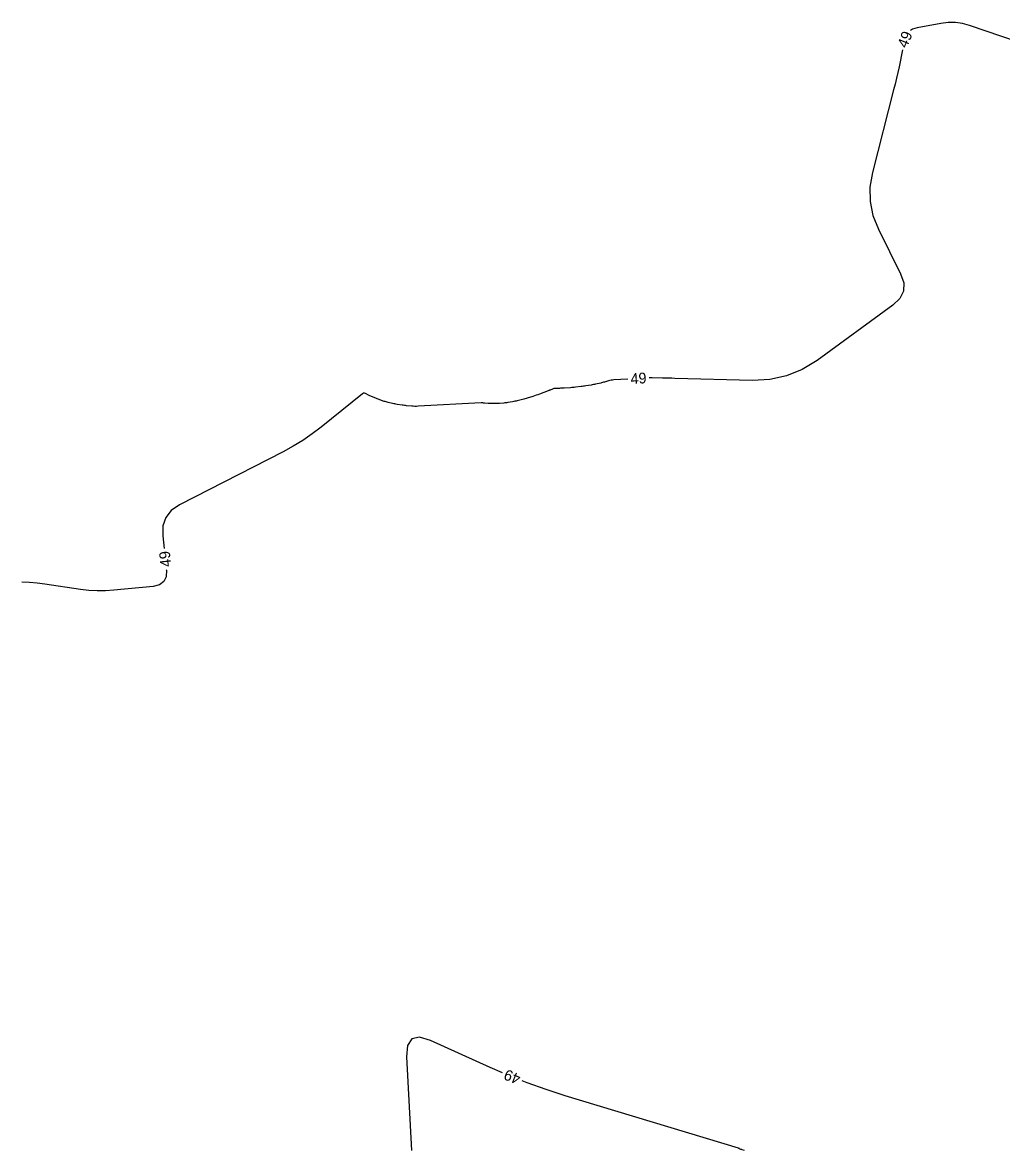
# Model space of a CAD drawing. Extents: x 2384780 to 2405861, y 547869 to 573706.
# Drawn here: x 2395266 to 2395448.5, y 552120 to 552330.4 of the extents above; entities that cross this region are included whole.
import ezdxf

# ---------------------------------------------------------------- set-up
doc = ezdxf.new("R2010")
doc.units = 0
doc.layers.add('Old_Level_60', color=7, linetype='Continuous')

msp = doc.modelspace()

# ---------------------------------------------------------------- linework, layer by layer
at = {"layer": 'Old_Level_60'}
for points in [[(2395469.4185, 552320.72225), (2395442.62425, 552329.85125), (2395441.30575, 552330.21125), (2395439.97425, 552330.39775), (2395438.62975, 552330.4105), (2395437.27225, 552330.24925), (2395432.81725, 552329.43925), (2395431.95675, 552329.16875), (2395431.57675, 552328.906)], [(2395430.111, 552325.30775), (2395429.44775, 552322.158), (2395429.2145, 552321.08025), (2395428.96975, 552320.0055), (2395428.71325, 552318.93325), (2395428.445, 552317.864), (2395424.4825, 552302.4285), (2395424.0235, 552299.705), (2395424.058, 552297.03425), (2395424.5865, 552294.41625), (2395425.6085, 552291.8505), (2395429.75325, 552283.55525), (2395430.32975, 552281.85375), (2395430.28225, 552280.30425), (2395429.611, 552278.907), (2395428.316, 552277.662), (2395414.1945, 552267.388), (2395411.41, 552265.67775), (2395408.466, 552264.48225), (2395405.3625, 552263.8015), (2395402.099, 552263.6355), (2395387.67275, 552264.02975), (2395387.085, 552264.04575), (2395386.4975, 552264.06175), (2395385.90975, 552264.07775), (2395385.322, 552264.094), (2395383.4025, 552264.14625), (2395382.99125, 552264.15275), (2395382.856, 552264.1515)], [(2395378.86375, 552263.913), (2395376.26325, 552263.734), (2395376.0155, 552263.7105), (2395375.77, 552263.67425), (2395375.52675, 552263.62525), (2395375.28575, 552263.5635), (2395374.50225, 552263.3405), (2395374.334, 552263.294), (2395374.165, 552263.25), (2395373.9955, 552263.20825), (2395373.8255, 552263.16875), (2395372.859, 552262.9525), (2395372.65175, 552262.9075), (2395372.444, 552262.865), (2395372.2355, 552262.82525), (2395372.0265, 552262.78825), (2395371.031, 552262.61875), (2395370.81725, 552262.58375), (2395370.6035, 552262.55175), (2395370.389, 552262.5225), (2395370.17425, 552262.49625), (2395369.1, 552262.37175), (2395368.86975, 552262.3465), (2395368.639, 552262.324), (2395368.40825, 552262.30425), (2395368.17725, 552262.2875), (2395367.005, 552262.209), (2395366.77975, 552262.1955), (2395366.55475, 552262.18475), (2395366.3295, 552262.17675), (2395366.104, 552262.17175), (2395365.3275, 552262.159), (2395365.19125, 552262.15), (2395365.05775, 552262.12775), (2395364.92725, 552262.09225), (2395364.79975, 552262.04325), (2395364.388, 552261.86125), (2395364.2995, 552261.82275), (2395364.2105, 552261.7855), (2395364.121, 552261.7495), (2395364.03125, 552261.71475), (2395362.411, 552261.10025), (2395362.09975, 552260.9845), (2395361.787, 552260.873), (2395361.47275, 552260.7655), (2395361.15725, 552260.6625), (2395360.1235, 552260.3325), (2395359.9015, 552260.26375), (2395359.67825, 552260.1995), (2395359.45375, 552260.13925), (2395359.22825, 552260.08325), (2395358.236, 552259.847), (2395358.02275, 552259.798), (2395357.80925, 552259.75275), (2395357.59475, 552259.71075), (2395357.3795, 552259.6725), (2395356.5035, 552259.52375), (2395356.3155, 552259.49375), (2395356.127, 552259.46775), (2395355.93825, 552259.44525), (2395355.74875, 552259.4265), (2395354.93925, 552259.35475), (2395354.7655, 552259.3415), (2395354.592, 552259.33225), (2395354.418, 552259.327), (2395354.244, 552259.326), (2395353.49, 552259.32975), (2395353.32875, 552259.33225), (2395353.1675, 552259.3385), (2395353.00625, 552259.348), (2395352.84525, 552259.361), (2395352.136, 552259.42625), (2395351.98375, 552259.4375), (2395351.83175, 552259.44325), (2395351.67925, 552259.4435), (2395351.527, 552259.43825), (2395339.7525, 552258.81825), (2395339.4575, 552258.80825), (2395339.1625, 552258.8085), (2395338.86775, 552258.81975), (2395338.573, 552258.8415), (2395337.61125, 552258.9305), (2395337.40525, 552258.95125), (2395337.19975, 552258.97525), (2395336.99475, 552259.0025), (2395336.79, 552259.03325), (2395335.83025, 552259.1855), (2395335.625, 552259.22), (2395335.4205, 552259.258), (2395335.2165, 552259.29975), (2395335.0135, 552259.34525), (2395334.15925, 552259.544), (2395333.97675, 552259.5885), (2395333.7955, 552259.637), (2395333.615, 552259.6895), (2395333.43575, 552259.74575), (2395332.6445, 552260.004), (2395332.47575, 552260.06125), (2395332.30825, 552260.12225), (2395332.1425, 552260.187), (2395331.978, 552260.25575)], [(2395331.978, 552260.25575), (2395331.24675, 552260.571), (2395331.09075, 552260.64), (2395330.936, 552260.71175), (2395330.78275, 552260.7865), (2395330.631, 552260.864), (2395329.94125, 552261.22425), (2395329.79575, 552261.27875), (2395329.65475, 552261.28775), (2395329.51825, 552261.25125), (2395329.38625, 552261.169), (2395321.69575, 552254.9505), (2395320.018, 552253.66375), (2395318.28075, 552252.46875), (2395316.48375, 552251.36525), (2395314.62725, 552250.35325), (2395295.2455, 552240.42575), (2395293.73025, 552239.39025), (2395292.707, 552238.0885), (2395292.176, 552236.52), (2395292.13725, 552234.68525), (2395292.38775, 552232.30475)], [(2395292.80675, 552228.32675), (2395292.81425, 552228.256), (2395292.76875, 552227.03375), (2395292.3425, 552226.12225), (2395291.535, 552225.5215), (2395290.347, 552225.2315), (2395283.0485, 552224.5185), (2395281.48575, 552224.413), (2395279.925, 552224.40275), (2395278.36675, 552224.48725), (2395276.81075, 552224.66675), (2395270.159, 552225.63775), (2395268.73175, 552225.82125), (2395267.30075, 552225.95475), (2395265.866, 552226.03875)], [(2395355.478, 552134.48125), (2395353.20925, 552135.467), (2395342.083, 552140.51975), (2395340.01425, 552141.1405), (2395338.57625, 552140.8365), (2395337.769, 552139.60825), (2395337.5925, 552137.45575), (2395338.52, 552120)], [(2395400.6185, 552120), (2395400.1895, 552120.13325), (2395400.168, 552120.13975), (2395400.14625, 552120.14575), (2395400.1245, 552120.1515), (2395400.1025, 552120.15675), (2395400.03075, 552120.17325), (2395400.0155, 552120.17725), (2395400.00075, 552120.18225), (2395399.98625, 552120.188), (2395399.972, 552120.195), (2395399.72875, 552120.32175), (2395399.676, 552120.34775), (2395399.6225, 552120.37125), (2395399.56775, 552120.392), (2395399.512, 552120.41025), (2395367.1815, 552130.20425), (2395363.62325, 552131.3465), (2395360.1085, 552132.6045), (2395359.1815, 552132.97125)]]:
    msp.add_lwpolyline(points, dxfattribs=at)

# ---------------------------------------------------------------- texts
for rotation, p in [(67.8341611, (2395430.8995, 552325.51425)), (3.4171361, (2395379.441, 552262.964)), (96.0108806, (2395293.74675, 552228.94825)), (157.8151, (2395359.07, 552134.074))]:
    msp.add_text('49', height=2, rotation=rotation, dxfattribs=at).set_placement(p)

doc.saveas('drawing.dxf')
